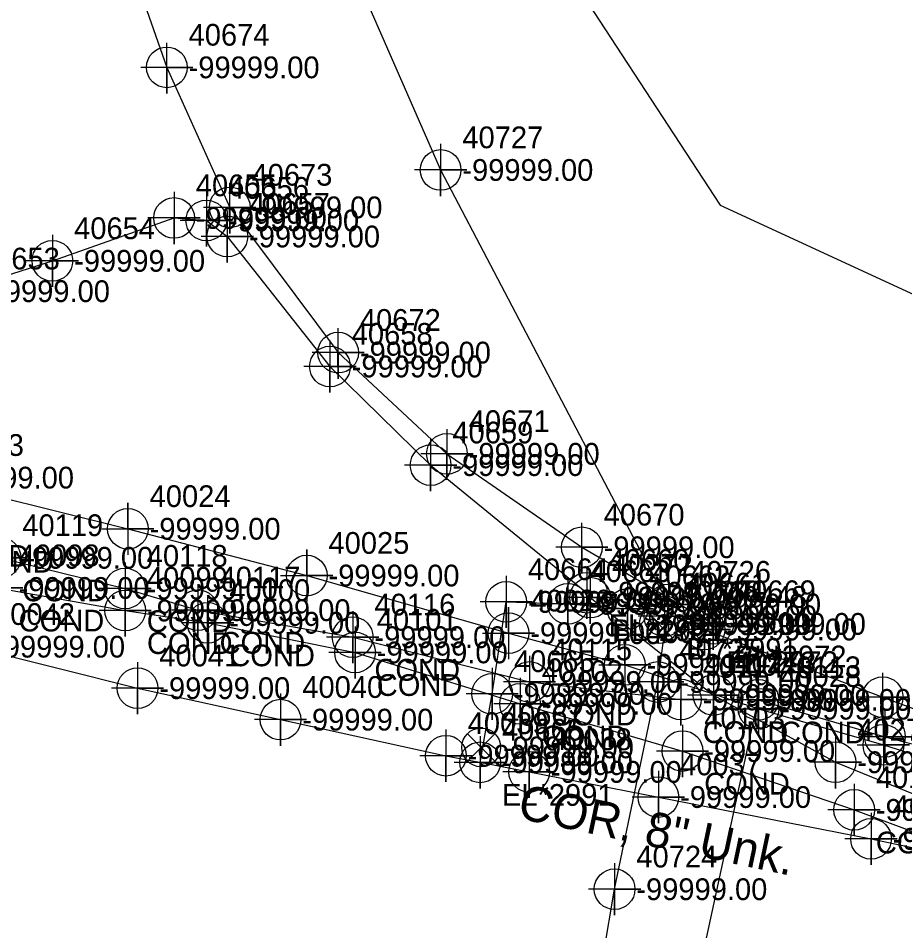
# Model space of a CAD drawing. Extents: x 2083698 to 2094313, y 743246 to 752873.
# Drawn here: x 2090993.6 to 2091095.5, y 744520.3 to 744625.2 of the extents above; entities that cross this region are included whole.
import ezdxf

# ---------------------------------------------------------------- set-up
doc = ezdxf.new("R2010")
doc.units = 0
for name, color, linetype in [('COGO Default Chain', 7, 'Continuous'), ('COGO Default Curve', 7, 'Continuous'), ('COGO Default Point Number', 7, 'Continuous'), ('Default Symbol CELL', 7, 'Continuous'), ('Default Symbol Cogo Number', 7, 'Continuous'), ('Exist Property Corner CELL', 7, 'Continuous'), ('Exist Property Iron Pin Leader', 7, 'Continuous'), ('Exist Property Iron Pin Text', 7, 'Continuous'), ('Exist Property Line', 7, 'Continuous'), ('Exist Property Line Leader', 7, 'Continuous'), ('Exist Property Monument Leader', 7, 'Continuous'), ('Exist Property Monument Text', 7, 'Continuous'), ('Exist Right of Way Line', 7, 'Continuous'), ('Exist Right of Way Line Leader', 7, 'Continuous'), ('Exist Right of Way Line Text', 7, 'Continuous'), ('Exist Right of Way Width CELL', 7, 'Continuous'), ('Exist Roads EOP', 7, 'Continuous'), ('Exist Roads EOP Leader', 7, 'Continuous'), ('Exist Roads EOP Text', 7, 'Continuous'), ('Exist Utilities Gas UG Line SUE LOS B', 7, 'Continuous'), ('Exist Utilities Power UG Cable SUE LOS B', 7, 'Continuous'), ('Exist Utilities Telephone UG Conduit SUE LOS B', 7, 'Continuous'), ('Exist Utilities Telephone UG Conduit SUE LOS C', 7, 'Continuous'), ('Exist Utilities TV UG Cable SUE LOS B', 7, 'Continuous'), ('Exist Utilities TV UG Cable SUE LOS C', 7, 'Continuous'), ('Exist Utilities Water UG Line SUE LOS B', 7, 'Continuous'), ('Exist Utilities Water UG Line SUE LOS B Text', 7, 'Continuous'), ('Old_Level_20', 7, 'Continuous'), ('Scratch_Level_2', 7, 'Continuous'), ('Scratch_Level_3', 7, 'Continuous')]:
    doc.layers.add(name, color=color, linetype=linetype)

msp = doc.modelspace()

# ---------------------------------------------------------------- linework, layer by layer
at = {"layer": 'COGO Default Curve'}
for points in [[(2091003.17, 744566.53), (2091009.17, 744566.53), (2091006.17, 744566.53), (2091006.17, 744569.53), (2091006.17, 744563.53)], [(2091023.73, 744561.15), (2091029.73, 744561.15), (2091026.73, 744561.15), (2091026.73, 744564.15), (2091026.73, 744558.15)], [(2091046.92, 744554.52), (2091052.92, 744554.52), (2091049.92, 744554.52), (2091049.92, 744557.52), (2091049.92, 744551.52)], [(2091060.3, 744550.88), (2091066.3, 744550.88), (2091063.3, 744550.88), (2091063.3, 744553.88), (2091063.3, 744547.88)], [(2091075.66, 744545.84), (2091081.66, 744545.84), (2091078.66, 744545.84), (2091078.66, 744548.84), (2091078.66, 744542.84)], [(2091090.02, 744541.68), (2091096.02, 744541.68), (2091093.02, 744541.68), (2091093.02, 744544.68), (2091093.02, 744538.68)]]:
    msp.add_lwpolyline(points, dxfattribs=at)
for centre in [(2091006.17, 744566.53), (2091026.73, 744561.15), (2091049.92, 744554.52), (2091063.3, 744550.88), (2091078.66, 744545.84), (2091093.02, 744541.68)]:
    msp.add_circle(centre, 2.34, dxfattribs=at)
at = {"layer": 'COGO Default Point Number'}
for points in [[(2091042.12, 744610.79), (2091042.12, 744604.79), (2091042.12, 744607.79), (2091045.12, 744607.79), (2091039.12, 744607.79)], [(2091049.65, 744561.12), (2091049.65, 744555.12), (2091049.65, 744558.12), (2091052.65, 744558.12), (2091046.65, 744558.12)], [(2091056.74, 744560.9), (2091056.74, 744554.9), (2091056.74, 744557.9), (2091059.74, 744557.9), (2091053.74, 744557.9)], [(2091063.61, 744560.31), (2091063.61, 744554.31), (2091063.61, 744557.31), (2091066.61, 744557.31), (2091060.61, 744557.31)], [(2091068.3, 744560.83), (2091068.3, 744554.83), (2091068.3, 744557.83), (2091071.3, 744557.83), (2091065.3, 744557.83)], [(2091067.84, 744559.47), (2091067.84, 744553.47), (2091067.84, 744556.47), (2091070.84, 744556.47), (2091064.84, 744556.47)], [(2091067.07, 744551.91), (2091067.07, 744545.91), (2091067.07, 744548.91), (2091070.07, 744548.91), (2091064.07, 744548.91)], [(2091007.28, 744551.2), (2091007.28, 744545.2), (2091007.28, 744548.2), (2091010.28, 744548.2), (2091004.28, 744548.2)], [(2091048.04, 744550.55), (2091048.04, 744544.55), (2091048.04, 744547.55), (2091051.04, 744547.55), (2091045.04, 744547.55)], [(2091023.72, 744547.58), (2091023.72, 744541.58), (2091023.72, 744544.58), (2091026.72, 744544.58), (2091020.72, 744544.58)], [(2091042.73, 744543.43), (2091042.73, 744537.43), (2091042.73, 744540.43), (2091045.73, 744540.43), (2091039.73, 744540.43)], [(2091046.67, 744542.67), (2091046.67, 744536.67), (2091046.67, 744539.67), (2091049.67, 744539.67), (2091043.67, 744539.67)], [(2091052.29, 744541.57), (2091052.29, 744535.57), (2091052.29, 744538.57), (2091055.29, 744538.57), (2091049.29, 744538.57)], [(2091067.15, 744538.68), (2091067.15, 744532.68), (2091067.15, 744535.68), (2091070.15, 744535.68), (2091064.15, 744535.68)], [(2091091.6, 744533.87), (2091091.6, 744527.87), (2091091.6, 744530.87), (2091094.6, 744530.87), (2091088.6, 744530.87)], [(2091062.12, 744528.08), (2091062.12, 744522.08), (2091062.12, 744525.08), (2091065.12, 744525.08), (2091059.12, 744525.08)]]:
    msp.add_lwpolyline(points, dxfattribs=at)
for centre in [(2091042.12, 744607.79), (2091049.65, 744558.12), (2091056.74, 744557.9), (2091068.3, 744557.83), (2091063.61, 744557.31), (2091067.84, 744556.47), (2091067.07, 744548.91), (2091007.28, 744548.2), (2091048.04, 744547.55), (2091023.72, 744544.58), (2091042.73, 744540.43), (2091046.67, 744539.67), (2091052.29, 744538.57), (2091067.15, 744535.68), (2091091.6, 744530.87), (2091062.12, 744525.08)]:
    msp.add_circle(centre, 2.34, dxfattribs=at)
at = {"layer": 'Exist Property Iron Pin Text'}
for points in [[(2091011.48, 744605.27), (2091011.48, 744599.27), (2091011.48, 744602.27), (2091014.48, 744602.27), (2091008.48, 744602.27)], [(2091015.19, 744604.98), (2091015.19, 744598.98), (2091015.19, 744601.98), (2091018.19, 744601.98), (2091012.19, 744601.98)], [(2091017.6, 744603.14), (2091017.6, 744597.14), (2091017.6, 744600.14), (2091020.6, 744600.14), (2091014.6, 744600.14)], [(2090997.49, 744600.34), (2090997.49, 744594.34), (2090997.49, 744597.34), (2091000.49, 744597.34), (2090994.49, 744597.34)], [(2091029.4, 744588.19), (2091029.4, 744582.19), (2091029.4, 744585.19), (2091032.4, 744585.19), (2091026.4, 744585.19)], [(2091040.97, 744576.85), (2091040.97, 744570.85), (2091040.97, 744573.85), (2091043.97, 744573.85), (2091037.97, 744573.85)], [(2091058.92, 744562.18), (2091058.92, 744556.18), (2091058.92, 744559.18), (2091061.92, 744559.18), (2091055.92, 744559.18)], [(2091059.31, 744561.61), (2091059.31, 744555.61), (2091059.31, 744558.61), (2091062.31, 744558.61), (2091056.31, 744558.61)], [(2091073.49, 744550.41), (2091073.49, 744544.41), (2091073.49, 744547.41), (2091076.49, 744547.41), (2091070.49, 744547.41)], [(2091087.51, 744542.68), (2091087.51, 744536.68), (2091087.51, 744539.68), (2091090.51, 744539.68), (2091084.51, 744539.68)]]:
    msp.add_lwpolyline(points, dxfattribs=at)
for centre in [(2091011.48, 744602.27), (2091015.19, 744601.98), (2091017.6, 744600.14), (2090997.49, 744597.34), (2091029.4, 744585.19), (2091040.97, 744573.85), (2091058.92, 744559.18), (2091059.31, 744558.61), (2091073.49, 744547.41), (2091087.51, 744539.68)]:
    msp.add_circle(centre, 2.34, dxfattribs=at)
at = {"layer": 'Exist Property Line Leader'}
for points in [[(2090991.53, 744566.19), (2090991.53, 744560.19), (2090991.53, 744563.19), (2090994.53, 744563.19), (2090988.53, 744563.19)], [(2090991.11, 744562.72), (2090991.11, 744556.72), (2090991.11, 744559.72), (2090994.11, 744559.72), (2090988.11, 744559.72)], [(2091005.84, 744562.66), (2091005.84, 744556.66), (2091005.84, 744559.66), (2091008.84, 744559.66), (2091002.84, 744559.66)], [(2091005.86, 744560.13), (2091005.86, 744554.13), (2091005.86, 744557.13), (2091008.86, 744557.13), (2091002.86, 744557.13)], [(2091014.21, 744560.17), (2091014.21, 744554.17), (2091014.21, 744557.17), (2091017.21, 744557.17), (2091011.21, 744557.17)], [(2091015.33, 744558.72), (2091015.33, 744552.72), (2091015.33, 744555.72), (2091018.33, 744555.72), (2091012.33, 744555.72)], [(2091032.01, 744557.06), (2091032.01, 744551.06), (2091032.01, 744554.06), (2091035.01, 744554.06), (2091029.01, 744554.06)], [(2091032.28, 744555.31), (2091032.28, 744549.31), (2091032.28, 744552.31), (2091035.28, 744552.31), (2091029.28, 744552.31)], [(2091052.33, 744551.91), (2091052.33, 744545.91), (2091052.33, 744548.91), (2091055.33, 744548.91), (2091049.33, 744548.91)], [(2091069.74, 744549.9), (2091069.74, 744543.9), (2091069.74, 744546.9), (2091072.74, 744546.9), (2091066.74, 744546.9)], [(2091078.64, 744549.85), (2091078.64, 744543.85), (2091078.64, 744546.85), (2091081.64, 744546.85), (2091075.64, 744546.85)], [(2091051.25, 744549.4), (2091051.25, 744543.4), (2091051.25, 744546.4), (2091054.25, 744546.4), (2091048.25, 744546.4)], [(2091093.2, 744545.61), (2091093.2, 744539.61), (2091093.2, 744542.61), (2091096.2, 744542.61), (2091090.2, 744542.61)], [(2091069.92, 744543.97), (2091069.92, 744537.97), (2091069.92, 744540.97), (2091072.92, 744540.97), (2091066.92, 744540.97)], [(2091089.65, 744537.2), (2091089.65, 744531.2), (2091089.65, 744534.2), (2091092.65, 744534.2), (2091086.65, 744534.2)]]:
    msp.add_lwpolyline(points, dxfattribs=at)
for centre in [(2090991.53, 744563.19), (2091005.84, 744559.66), (2091005.86, 744557.13), (2091014.21, 744557.17), (2091015.33, 744555.72), (2091032.01, 744554.06), (2091032.28, 744552.31), (2091052.33, 744548.91), (2091051.25, 744546.4), (2091069.74, 744546.9), (2091078.64, 744546.85), (2091093.2, 744542.61), (2091069.92, 744540.97), (2091089.65, 744534.2)]:
    msp.add_circle(centre, 2.34, dxfattribs=at)
at = {"layer": 'Exist Right of Way Line Text'}
for points in [[(2091010.62, 744622.4), (2091010.65, 744616.59), (2091010.63, 744619.59), (2091013.65, 744619.59), (2091007.65, 744619.59)], [(2091017.85, 744606.31), (2091017.88, 744600.49), (2091017.86, 744603.49), (2091020.88, 744603.49), (2091014.88, 744603.49)], [(2091030.31, 744589.61), (2091030.34, 744583.79), (2091030.32, 744586.79), (2091033.34, 744586.79), (2091027.34, 744586.79)], [(2091042.82, 744577.97), (2091042.85, 744572.15), (2091042.84, 744575.15), (2091045.85, 744575.15), (2091039.85, 744575.15)], [(2091058.33, 744567.21), (2091058.36, 744561.4), (2091058.34, 744564.4), (2091061.36, 744564.4), (2091055.36, 744564.4)], [(2091073.42, 744558.4), (2091073.45, 744552.59), (2091073.44, 744555.59), (2091076.45, 744555.59), (2091070.45, 744555.59)], [(2091072.42, 744557.75), (2091072.45, 744551.94), (2091072.44, 744554.94), (2091075.45, 744554.94), (2091069.45, 744554.94)], [(2091092.91, 744549.97), (2091092.94, 744544.16), (2091092.92, 744547.16), (2091095.94, 744547.16), (2091089.94, 744547.16)]]:
    msp.add_lwpolyline(points, dxfattribs=at)
for centre in [(2091010.65, 744619.59), (2091017.88, 744603.49), (2091030.34, 744586.79), (2091042.85, 744575.15), (2091058.36, 744564.4), (2091073.45, 744555.59), (2091072.45, 744554.94), (2091092.94, 744547.16)]:
    msp.add_circle(centre, 2.34, dxfattribs=at)
at = {"layer": 'Exist Roads EOP'}
for points in [[(2091068.77, 744557.12), (2091065.62, 744553.97), (2091067.2, 744555.55), (2091068.77, 744553.97), (2091065.62, 744557.12)], [(2091048.35, 744542.96), (2091045.2, 744539.81), (2091046.78, 744541.39), (2091048.35, 744539.81), (2091045.2, 744542.96)]]:
    msp.add_lwpolyline(points, dxfattribs=at)
for centre in [(2091067.2, 744555.55), (2091046.78, 744541.39)]:
    msp.add_circle(centre, 2.23, dxfattribs=at)
at = {"layer": 'Exist Utilities Gas UG Line SUE LOS B'}
msp.add_lwpolyline([(2090756.47, 744620.94), (2090779.93, 744617.29), (2090802.11, 744613.94), (2090824.58, 744608.75), (2090843.47, 744605.42), (2090860.67, 744602.23), (2090883.81, 744597.33), (2090902.24, 744593.95), (2090922.78, 744589.07), (2090941.58, 744583.97), (2090962.88, 744577.7), (2090982.42, 744572.41), (2091006.17, 744566.53), (2091026.73, 744561.15), (2091049.92, 744554.52), (2091063.3, 744550.88), (2091078.66, 744545.84), (2091093.02, 744541.68), (2091105, 744537.88), (2091116.63, 744533.94), (2091142.58, 744527.28)], dxfattribs=at)
at = {"layer": 'Exist Utilities Power UG Cable SUE LOS B'}
for points in [[(2090933.44, 744589.92), (2090934.81, 744590.21), (2090936.17, 744590.68), (2090952.86, 744588.3), (2090966.27, 744587.93), (2090986.55, 744593.85), (2090997.49, 744597.34), (2091011.48, 744602.27), (2091015.19, 744601.98), (2091017.6, 744600.14), (2091029.4, 744585.19), (2091040.97, 744573.85), (2091058.92, 744559.18)], [(2091059.31, 744558.61), (2091073.49, 744547.41), (2091087.51, 744539.68), (2091102.85, 744533.45), (2091115.23, 744530.1), (2091130.63, 744525.96), (2091148.77, 744520.9), (2091166.85, 744516.78), (2091182.13, 744513.84), (2091198.64, 744510.66), (2091205.81, 744509.14)]]:
    msp.add_lwpolyline(points, dxfattribs=at)
at = {"layer": 'Exist Utilities Telephone UG Conduit SUE LOS B'}
for points in [[(2090957.02, 744851.52), (2090958.06, 744849.98), (2090962.04, 744834.54), (2090967.27, 744812.97), (2090971.91, 744788.52), (2090974.69, 744772.43), (2090978.37, 744752.78), (2090984.56, 744723.53), (2090988.94, 744700.84), (2090994.43, 744674.05), (2090997.56, 744660.2), (2091001.9, 744644.52), (2091010.65, 744619.59), (2091017.88, 744603.49), (2091030.34, 744586.79), (2091042.85, 744575.15), (2091058.36, 744564.4), (2091073.45, 744555.59)], [(2091072.45, 744554.94), (2091092.94, 744547.16), (2091112.36, 744539.91), (2091127.4, 744535.36), (2091144.6, 744531.86), (2091166.37, 744526.5), (2091177.56, 744523.86), (2091189.61, 744521.69), (2091206.59, 744515.81), (2091220.24, 744513.82), (2091241.36, 744508.31), (2091251.5, 744505.77), (2091261.75, 744503.69), (2091271.66, 744500.8), (2091278.51, 744498.56)]]:
    msp.add_lwpolyline(points, dxfattribs=at)
at = {"layer": 'Exist Utilities Telephone UG Conduit SUE LOS C'}
msp.add_lwpolyline([(2090828.49, 745492.02), (2090851.47, 745487.85), (2090835.5, 745291.73), (2090850.78, 745169.9), (2090951.66, 744991.37), (2090979.4, 744916.58), (2091009.14, 744797.97), (2091033.26, 744666.48), (2091074.25, 744603.76), (2091147.41, 744569.98), (2091278.84, 744535), (2091375.71, 744512.08), (2091610.84, 744440.11), (2091786.89, 744399.5), (2091816.23, 744391.06)], dxfattribs=at)
at = {"layer": 'Exist Utilities TV UG Cable SUE LOS B'}
for points in [[(2090898.43, 744572.78), (2090912.77, 744570.12), (2090930.12, 744567.21), (2090947.95, 744566.78), (2090959.04, 744565.97), (2090967.64, 744564.39), (2090975.92, 744563.34), (2090991.11, 744559.72), (2091005.86, 744557.13), (2091015.33, 744555.72), (2091032.28, 744552.31), (2091051.25, 744546.4), (2091069.92, 744540.97), (2091089.65, 744534.2), (2091104.74, 744528.61)], [(2090971.54, 744566.48), (2090974.33, 744566.1), (2090991.53, 744563.19), (2091005.84, 744559.66), (2091014.21, 744557.17), (2091032.01, 744554.06), (2091052.33, 744548.91), (2091069.74, 744546.9), (2091078.64, 744546.85), (2091093.2, 744542.61), (2091105.99, 744539.29), (2091116.64, 744535.46), (2091129.58, 744529.97), (2091142.02, 744527.04)]]:
    msp.add_lwpolyline(points, dxfattribs=at)
at = {"layer": 'Exist Utilities TV UG Cable SUE LOS C'}
msp.add_lwpolyline([(2091054.67, 744436.34), (2091078.64, 744546.85)], dxfattribs=at)
at = {"layer": 'Exist Utilities Water UG Line SUE LOS B'}
for points in [[(2090987.49, 744836.9), (2090995.12, 744798.57), (2091004.93, 744758.45), (2091011.42, 744730.11), (2091017.61, 744692.8), (2091022.66, 744667.41), (2091026.54, 744649.25), (2091032.9, 744628.85), (2091042.12, 744607.79), (2091068.3, 744557.83)], [(2090759.37, 744604.96), (2090792.33, 744596.69), (2090808.94, 744593.11), (2090828.44, 744590.03), (2090835.38, 744588.69), (2090858.12, 744585.97), (2090886.18, 744581.02), (2090909.72, 744575.46), (2090923.46, 744572.37), (2090937.46, 744568.47), (2090954.85, 744562.99), (2090972.99, 744556.85), (2090988.29, 744552.97), (2091007.28, 744548.2), (2091023.72, 744544.58), (2091042.73, 744540.43), (2091047.01, 744539.6)], [(2091046.67, 744539.67), (2091048.04, 744547.55), (2091049.65, 744558.12), (2091056.74, 744557.9), (2091063.61, 744557.31), (2091067.84, 744556.47)], [(2091044.84, 744435.01), (2091045.86, 744440.98), (2091048.26, 744453.58), (2091053.35, 744478.73), (2091056.53, 744493.18), (2091057.92, 744500.73), (2091059.57, 744510.05), (2091062.12, 744525.08), (2091067.07, 744548.91), (2091068.3, 744557.83)], [(2091047.01, 744539.6), (2091052.29, 744538.57), (2091067.15, 744535.68), (2091091.6, 744530.87), (2091107.95, 744527.42), (2091131.65, 744524.51), (2091148.66, 744521.86)]]:
    msp.add_lwpolyline(points, dxfattribs=at)

# ---------------------------------------------------------------- texts
at = {"layer": 'COGO Default Chain'}
for p in [(2090984.92, 744571.16), (2091008.67, 744565.28), (2091029.23, 744559.9), (2091052.42, 744553.27), (2091065.8, 744549.63), (2091081.16, 744544.59)]:
    msp.add_text('-99999.00', height=2.5, dxfattribs=at).set_placement(p)
at = {"layer": 'Default Symbol CELL'}
for s, p in [('40119', (2090994.03, 744565.69)), ('40098', (2090993.61, 744562.22)), ('40118', (2091008.34, 744562.16)), ('40099', (2091008.36, 744559.63)), ('40117', (2091016.71, 744559.67)), ('40100', (2091017.83, 744558.22)), ('40116', (2091034.51, 744556.56)), ('40101', (2091034.78, 744554.81)), ('40115', (2091054.83, 744551.41)), ('40114', (2091072.24, 744549.4)), ('40113', (2091081.14, 744549.35)), ('40102', (2091053.75, 744548.9)), ('40103', (2091072.42, 744543.47)), ('40104', (2091092.15, 744536.7))]:
    msp.add_text(s, height=2.5, dxfattribs=at).set_placement(p)
at = {"layer": 'Default Symbol Cogo Number'}
for p in [(2090994.03, 744561.94), (2090993.61, 744558.47), (2091008.34, 744558.41), (2091008.36, 744555.88), (2091016.71, 744555.92), (2091017.83, 744554.47), (2091034.51, 744552.81), (2091034.78, 744551.06), (2091054.83, 744547.66), (2091053.75, 744545.15), (2091072.24, 744545.65), (2091081.14, 744545.6), (2091072.42, 744539.72), (2091092.15, 744532.95)]:
    msp.add_text('-99999.00', height=2.5, dxfattribs=at).set_placement(p)
at = {"layer": 'Exist Property Corner CELL'}
for s, p in [('BL*2981 COND', (2090971.24, 744562.16)), ('EL*2981 COND', (2090974.04, 744561.48)), ('COND', (2090994.03, 744558.19)), ('COND', (2090993.61, 744554.72)), ('COND', (2091008.34, 744554.66)), ('COND', (2091008.36, 744552.13)), ('COND', (2091016.71, 744552.17)), ('COND', (2091017.83, 744550.72)), ('COND', (2091034.51, 744549.06)), ('COND', (2091034.78, 744547.31)), ('COND', (2091054.83, 744543.91)), ('COND', (2091072.24, 744541.9)), ('COND', (2091081.14, 744541.85)), ('COND', (2091053.75, 744541.4)), ('COND', (2091072.42, 744535.97)), ('COND', (2091092.15, 744529.2))]:
    msp.add_text(s, height=2.5, dxfattribs=at).set_placement(p)
at = {"layer": 'Exist Property Iron Pin Leader'}
for s, p in [('40655', (2091013.98, 744604.77)), ('40656', (2091017.69, 744604.48)), ('40657', (2091020.1, 744602.64)), ('40654', (2090999.99, 744599.84)), ('40653', (2090989.05, 744596.35)), ('40658', (2091031.9, 744587.69)), ('40659', (2091043.47, 744576.35)), ('40660', (2091061.42, 744561.68)), ('40272', (2091061.81, 744561.11)), ('40273', (2091075.99, 744549.91)), ('40274', (2091090.01, 744542.18))]:
    msp.add_text(s, height=2.5, dxfattribs=at).set_placement(p)
at = {"layer": 'Exist Property Line'}
for p in [(2091044.62, 744606.54), (2091052.15, 744556.87), (2091059.24, 744556.65), (2091070.8, 744556.58), (2091066.11, 744556.06), (2091070.34, 744555.22), (2090990.79, 744551.72), (2091069.57, 744547.66), (2091009.78, 744546.95), (2091050.54, 744546.3), (2091026.22, 744543.33), (2091045.23, 744539.18), (2091049.17, 744538.42), (2091054.79, 744537.32), (2091069.65, 744534.43), (2091094.1, 744529.62), (2091064.62, 744523.83)]:
    msp.add_text('-99999.00', height=2.5, dxfattribs=at).set_placement(p)
at = {"layer": 'Exist Property Monument Leader'}
for s, p in [('EL*2951', (2091061.42, 744554.18)), ('BL*2951', (2091061.81, 744553.61))]:
    msp.add_text(s, height=2.5, dxfattribs=at).set_placement(p)
at = {"layer": 'Exist Property Monument Text'}
for p in [(2091013.98, 744601.02), (2091017.69, 744600.73), (2091020.1, 744598.89), (2090999.99, 744596.09), (2090989.05, 744592.6), (2091031.9, 744583.94), (2091043.47, 744572.6), (2091061.42, 744557.93), (2091061.81, 744557.36), (2091075.99, 744546.16), (2091090.01, 744538.43)]:
    msp.add_text('-99999.00', height=2.5, dxfattribs=at).set_placement(p)
at = {"layer": 'Exist Right of Way Line'}
for s, p in [('40727', (2091044.62, 744610.29)), ('40664', (2091052.15, 744560.62)), ('40663', (2091059.24, 744560.4)), ('40662', (2091066.11, 744559.81)), ('40726', (2091070.8, 744560.33)), ('40661', (2091070.34, 744558.97)), ('40042', (2090990.79, 744555.47)), ('40725', (2091069.57, 744551.41)), ('40041', (2091009.78, 744550.7)), ('40665', (2091050.54, 744550.05)), ('40040', (2091026.22, 744547.08)), ('40039', (2091045.23, 744542.93)), ('40666', (2091049.17, 744542.17)), ('40038', (2091054.79, 744541.07)), ('40037', (2091069.65, 744538.18)), ('40036', (2091094.1, 744533.37)), ('40724', (2091064.62, 744527.58))]:
    msp.add_text(s, height=2.5, dxfattribs=at).set_placement(p)
at = {"layer": 'Exist Right of Way Line Leader'}
for s, p in [('40674', (2091013.15, 744622.09)), ('40673', (2091020.38, 744605.99)), ('40672', (2091032.84, 744589.29)), ('40671', (2091045.35, 744577.65)), ('40670', (2091060.86, 744566.9)), ('40669', (2091075.95, 744558.09)), ('40448', (2091074.95, 744557.44))]:
    msp.add_text(s, height=2.5, dxfattribs=at).set_placement(p)
at = {"layer": 'Exist Right of Way Width CELL'}
for s, p in [('BL*2991', (2091070.34, 744551.47)), ('EL*2991', (2091049.17, 744534.67))]:
    msp.add_text(s, height=2.5, dxfattribs=at).set_placement(p)
at = {"layer": 'Exist Roads EOP Leader'}
for p in [(2091069.7, 744554.3), (2091049.28, 744540.14)]:
    msp.add_text('-99999.00', height=2.5, dxfattribs=at).set_placement(p)
at = {"layer": 'Exist Roads EOP Text'}
for s, p in [('40668', (2091069.7, 744558.05)), ('40667', (2091049.28, 744543.89))]:
    msp.add_text(s, height=2.5, dxfattribs=at).set_placement(p)
at = {"layer": 'Exist Utilities Water UG Line SUE LOS B Text'}
msp.add_text('COR, 8" Unk.', height=4, rotation=348.0935, dxfattribs=at).set_placement((2091050.83, 744533.27))
at = {"layer": 'Old_Level_20'}
for s, p in [('40023', (2090984.92, 744574.91)), ('40024', (2091008.67, 744569.03)), ('40025', (2091029.23, 744563.65)), ('40026', (2091052.42, 744557.02)), ('40027', (2091065.8, 744553.38)), ('40028', (2091081.16, 744548.34))]:
    msp.add_text(s, height=2.5, dxfattribs=at).set_placement(p)
at = {"layer": 'Scratch_Level_2'}
for p in [(2091013.15, 744618.34), (2091020.38, 744602.24), (2091032.84, 744585.54), (2091045.35, 744573.9), (2091060.86, 744563.15), (2091075.95, 744554.34), (2091074.95, 744553.69)]:
    msp.add_text('-99999.00', height=2.5, dxfattribs=at).set_placement(p)
at = {"layer": 'Scratch_Level_3'}
for s, p in [('BL*2972', (2091075.95, 744550.59)), ('EL*2972', (2091074.95, 744549.94))]:
    msp.add_text(s, height=2.5, dxfattribs=at).set_placement(p)

doc.saveas('drawing.dxf')
